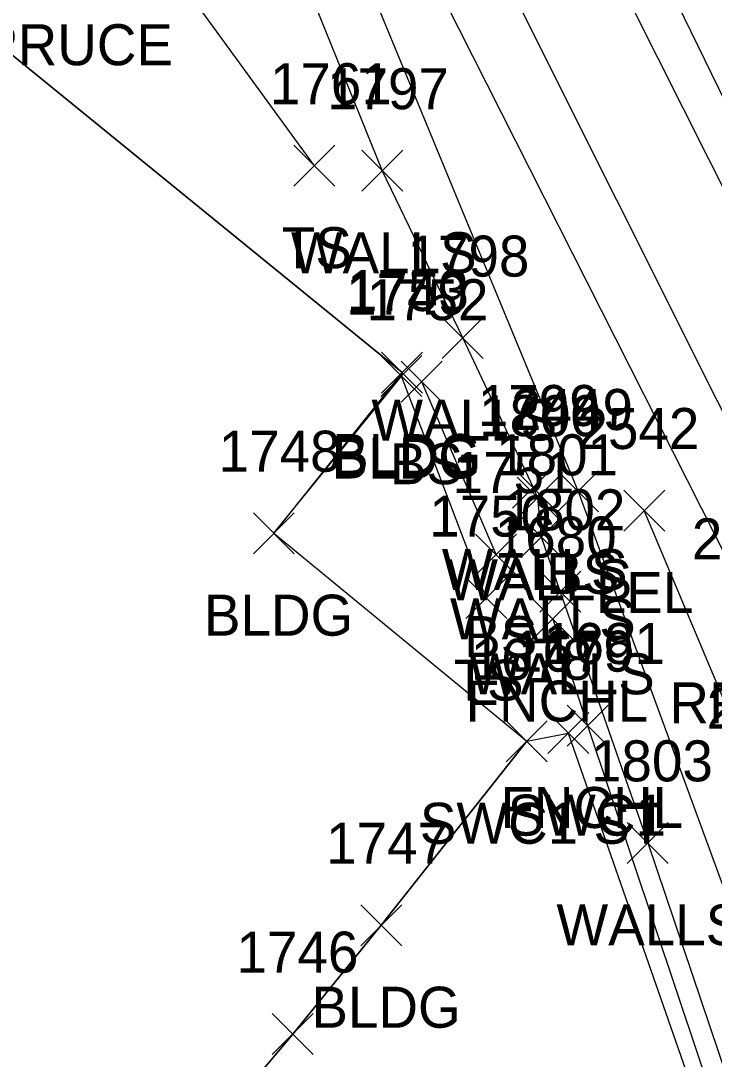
# Model space of a CAD drawing. Extents: x 1462668 to 1465147, y 550359 to 557351.
# Drawn here: x 1464618.8 to 1464652.7, y 552680.5 to 552731.2 of the extents above; entities that cross this region are included whole.
import ezdxf

# ---------------------------------------------------------------- set-up
doc = ezdxf.new("R2010")
doc.units = 0
for name, color, linetype in [('L_A', 7, 'Continuous'), ('L_C', 7, 'Continuous'), ('L_I', 7, 'Continuous'), ('L_TIC', 7, 'Continuous'), ('LARO', 7, 'Continuous'), ('LBC', 7, 'Continuous'), ('LELB', 7, 'Continuous'), ('Level 6', 7, 'Continuous'), ('LFNC', 7, 'Continuous'), ('LWS', 7, 'Continuous'), ('R_A', 7, 'Continuous'), ('R_I', 7, 'Continuous'), ('R_TIC', 7, 'Continuous'), ('RR', 7, 'Continuous'), ('RRB', 7, 'Continuous'), ('RSW', 7, 'Continuous')]:
    doc.layers.add(name, color=color, linetype=linetype)

msp = doc.modelspace()

# ---------------------------------------------------------------- linework, layer by layer
at = {"layer": 'L_TIC'}
for points in [[(1464632.174, 552723.102), (1464634.174, 552725.102)], [(1464634.174, 552723.102), (1464632.174, 552725.102)], [(1464635.481, 552722.859), (1464637.481, 552724.859)], [(1464637.481, 552722.859), (1464635.481, 552724.859)], [(1464639.409, 552714.693), (1464641.409, 552716.693)], [(1464641.409, 552714.693), (1464639.409, 552716.693)], [(1464636.416, 552712.844), (1464638.416, 552714.844)], [(1464638.416, 552712.844), (1464636.416, 552714.844)], [(1464636.452, 552713.014), (1464638.452, 552715.014)], [(1464638.452, 552713.014), (1464636.452, 552715.014)], [(1464637.413, 552712.566), (1464639.413, 552714.566)], [(1464639.413, 552712.566), (1464637.413, 552714.566)], [(1464642.848, 552707.405), (1464644.848, 552709.405)], [(1464644.848, 552707.405), (1464642.848, 552709.405)], [(1464645.04, 552707.211), (1464647.04, 552709.211)], [(1464647.04, 552707.211), (1464645.04, 552709.211)], [(1464643.066, 552706.906), (1464645.066, 552708.906)], [(1464645.066, 552706.906), (1464643.066, 552708.906)], [(1464648.27, 552706.282), (1464650.27, 552708.282)], [(1464650.27, 552706.282), (1464648.27, 552708.282)], [(1464630.192, 552705.177), (1464632.192, 552707.177)], [(1464632.192, 552705.177), (1464630.192, 552707.177)], [(1464643.246, 552704.998), (1464645.246, 552706.998)], [(1464645.246, 552704.998), (1464643.246, 552706.998)], [(1464641.042, 552704.133), (1464643.042, 552706.133)], [(1464643.042, 552704.133), (1464641.042, 552706.133)], [(1464644.171, 552702.317), (1464646.171, 552704.317)], [(1464646.171, 552702.317), (1464644.171, 552704.317)], [(1464640.558, 552702.011), (1464642.558, 552704.011)], [(1464642.558, 552702.011), (1464640.558, 552704.011)], [(1464643.802, 552700.988), (1464645.802, 552702.988)], [(1464645.802, 552700.988), (1464643.802, 552702.988)], [(1464645.505, 552695.795), (1464647.505, 552697.795)], [(1464647.505, 552695.795), (1464645.505, 552697.795)], [(1464648.444, 552690.071), (1464650.444, 552692.071)], [(1464650.444, 552690.071), (1464648.444, 552692.071)], [(1464635.434, 552686.053), (1464637.434, 552688.053)], [(1464637.434, 552686.053), (1464635.434, 552688.053)], [(1464631.118, 552680.74), (1464633.118, 552682.74)], [(1464633.118, 552680.74), (1464631.118, 552682.74)]]:
    msp.add_lwpolyline(points, dxfattribs=at)
at = {"layer": 'LARO'}
msp.add_lwpolyline([(1464658.959, 552674.491), (1464659.607, 552679.788), (1464655.013, 552693.639), (1464649.27, 552707.282)], dxfattribs=at)
at = {"layer": 'LBC'}
for points in [[(1464631.192, 552706.177), (1464637.416, 552713.844), (1464637.452, 552714.014), (1464615.125, 552732.186), (1464606.284, 552739.275), (1464590.863, 552751.941)], [(1464565.634, 552720.492), (1464575.941, 552712.114), (1464605.178, 552688.357), (1464624.39, 552672.583), (1464632.118, 552681.74), (1464636.434, 552687.053)], [(1464631.192, 552706.177), (1464643.539, 552696.027)], [(1464636.434, 552687.053), (1464643.539, 552696.027)]]:
    msp.add_lwpolyline(points, dxfattribs=at)
at = {"layer": 'LELB'}
for points in [[(1464591.837, 552823.151), (1464604.584, 552798.4), (1464620.531, 552768.212), (1464633.366, 552738.896), (1464646.04, 552708.211), (1464657.171, 552677.902), (1464659.575, 552669.465), (1464660.96, 552669.665)], [(1464633.174, 552724.102), (1464621.064, 552740.744)], [(1464641.558, 552703.011), (1464637.416, 552713.844)], [(1464642.042, 552705.133), (1464638.413, 552713.566)]]:
    msp.add_lwpolyline(points, dxfattribs=at)
at = {"layer": 'Level 6'}
msp.add_lwpolyline([(1464615.125, 552732.186), (1464637.452, 552714.014), (1464631.192, 552706.177), (1464643.539, 552696.027), (1464636.434, 552687.053), (1464632.118, 552681.74), (1464624.39, 552672.583), (1464605.178, 552688.357), (1464575.941, 552712.114), (1464565.634, 552720.492), (1464568.423, 552703.107), (1464566.906, 552691.193), (1464568.156, 552687.492), (1464591.148, 552675.073), (1464613.638, 552663.063), (1464640.813, 552648.108), (1464646.653, 552644.839), (1464637.245, 552627.541)], dxfattribs=at)
at = {"layer": 'LFNC'}
msp.add_lwpolyline([(1464644.802, 552701.988), (1464646.505, 552696.795), (1464655.172, 552670.931), (1464656.558, 552664.722), (1464660.231, 552662.199), (1464661.347, 552664.397)], dxfattribs=at)
at = {"layer": 'LWS'}
msp.add_lwpolyline([(1464628.323, 552737.747), (1464630.463, 552738.737), (1464636.481, 552723.859), (1464640.409, 552715.693), (1464643.848, 552708.405), (1464644.066, 552707.906), (1464644.246, 552705.998), (1464645.171, 552703.317), (1464649.444, 552691.071), (1464655.056, 552674.447), (1464657.686, 552668.432), (1464659.187, 552668.867)], dxfattribs=at)
at = {"layer": 'R_TIC'}
for points in [[(1464642.539, 552695.027), (1464644.539, 552697.027)], [(1464644.539, 552695.027), (1464642.539, 552697.027)], [(1464644.562, 552695.423), (1464646.562, 552697.423)], [(1464646.562, 552695.423), (1464644.562, 552697.423)]]:
    msp.add_lwpolyline(points, dxfattribs=at)
at = {"layer": 'RR'}
for points in [[(1464849.389, 552249.534), (1464842.819, 552270.793), (1464835.11, 552294.838), (1464826.262, 552322.52), (1464813.909, 552358.251), (1464808.668, 552373.872), (1464804.992, 552384.746), (1464790.19, 552425.007), (1464777.181, 552458.665), (1464762.364, 552494.605), (1464744.909, 552535.145), (1464735.628, 552555.847), (1464721.293, 552586.6), (1464702.021, 552626.346), (1464686.842, 552656.687), (1464671.35, 552687.141), (1464662.335, 552704.74), (1464642.534, 552744.081), (1464629.159, 552771.135), (1464613.477, 552803.16), (1464601.343, 552828.316)], [(1464844.813, 552247.755), (1464838.177, 552269.149), (1464830.386, 552293.617), (1464821.392, 552321.548), (1464809.517, 552356.645), (1464804.149, 552372.473), (1464800.295, 552383.078), (1464785.596, 552423.206), (1464772.719, 552456.472), (1464757.811, 552492.705), (1464740.233, 552533.386), (1464731.218, 552553.662), (1464716.736, 552584.611), (1464697.665, 552624.112), (1464682.453, 552654.497), (1464666.878, 552684.945), (1464657.727, 552702.874), (1464638.134, 552741.98), (1464624.708, 552768.998), (1464609.228, 552800.971), (1464596.703, 552826.136)]]:
    msp.add_lwpolyline(points, dxfattribs=at)
at = {"layer": 'RRB'}
for points in [[(1464851.042, 552250.445), (1464845.147, 552271.635), (1464837.544, 552295.462), (1464828.768, 552323.575), (1464816.78, 552359.11), (1464810.928, 552374.769), (1464807.843, 552386.028), (1464792.774, 552426.038), (1464778.944, 552461.754), (1464771.168, 552477.614), (1464764.619, 552495.611), (1464747.04, 552536.302), (1464737.618, 552557.165), (1464723.44, 552587.94), (1464704.535, 552627.922), (1464689.191, 552657.618), (1464673.574, 552688.335), (1464664.014, 552705.151), (1464644.495, 552745.11), (1464631.556, 552772.375), (1464615.641, 552804.178), (1464603.908, 552829.416)], [(1464842.442, 552246.931), (1464836.486, 552268.553), (1464828.066, 552292.901), (1464819.091, 552320.895), (1464807.286, 552355.87), (1464801.457, 552371.532), (1464797.599, 552381.724), (1464783.012, 552422.471), (1464769.406, 552454.584), (1464755.315, 552491.81), (1464738.611, 552532.376), (1464729.391, 552552.755), (1464715, 552583.837), (1464695.071, 552622.976), (1464679.554, 552652.995), (1464663.948, 552683.282), (1464654.855, 552701.899), (1464635.344, 552740.456), (1464622.383, 552767.72), (1464607.066, 552799.752), (1464594.744, 552825)]]:
    msp.add_lwpolyline(points, dxfattribs=at)
at = {"layer": 'RSW'}
msp.add_lwpolyline([(1464643.539, 552696.027), (1464645.562, 552696.423), (1464654.581, 552670.545), (1464655.893, 552664.116), (1464660.553, 552661.397), (1464661.93, 552664.028)], dxfattribs=at)

# ---------------------------------------------------------------- texts
at = {"layer": 'L_A'}
for s, p in [('TS', (1464631.584, 552719.102)), ('WALLS', (1464632.024, 552718.859)), ('WALLS', (1464635.953, 552710.693)), ('BLDG', (1464634.007, 552708.844)), ('BLDG', (1464634.043, 552709.014)), ('BS', (1464636.854, 552708.566)), ('WALLS', (1464639.391, 552703.405)), ('BS', (1464644.481, 552703.211)), ('WALLS', (1464639.609, 552702.906)), ('LEL', (1464646.908, 552702.282)), ('BLDG', (1464627.782, 552701.177)), ('WALLS', (1464639.789, 552700.998)), ('BS', (1464640.483, 552700.133)), ('TS', (1464639.967, 552698.011)), ('WALLS', (1464640.715, 552698.317)), ('FNCHL', (1464640.55, 552696.988)), ('FNCHL', (1464642.253, 552691.795)), ('WALLS', (1464644.987, 552686.071)), ('BLDG', (1464633.025, 552682.053))]:
    msp.add_text(s, height=2, dxfattribs=at).set_placement(p)
at = {"layer": 'L_C'}
msp.add_text('S.SPRUCE', height=2, dxfattribs=at).set_placement((1464612.595, 552729.004))
at = {"layer": 'L_I'}
for s, p in [('1761', (1464631.001, 552727.102)), ('1797', (1464633.788, 552726.859)), ('1798', (1464637.717, 552718.693)), ('1749', (1464634.716, 552716.844)), ('1753', (1464634.759, 552717.014)), ('1752', (1464635.72, 552716.566)), ('1799', (1464641.147, 552711.405)), ('2449', (1464642.772, 552711.211)), ('1800', (1464641.208, 552710.906)), ('2542', (1464646.01, 552710.282)), ('1748', (1464628.499, 552709.177)), ('1801', (1464642.041, 552708.998)), ('1751', (1464639.916, 552708.133)), ('1802', (1464642.4, 552706.317)), ('1750', (1464638.778, 552706.011)), ('1680', (1464641.975, 552704.988)), ('1681', (1464644.332, 552699.795)), ('2541', (1464652.321, 552696.639)), ('1803', (1464646.672, 552694.071)), ('1747', (1464633.742, 552690.053)), ('1746', (1464629.37, 552684.74))]:
    msp.add_text(s, height=2, dxfattribs=at).set_placement(p)
at = {"layer": 'R_A'}
for s, p in [('RRBED', (1464650.501, 552696.899)), ('SWC1', (1464642.601, 552691.423)), ('SWC1 ST', (1464638.319, 552691.027))]:
    msp.add_text(s, height=2, dxfattribs=at).set_placement(p)
at = {"layer": 'R_I'}
for s, p in [('2424', (1464651.595, 552704.899)), ('1678', (1464640.799, 552699.027)), ('1679', (1464642.814, 552699.423))]:
    msp.add_text(s, height=2, dxfattribs=at).set_placement(p)

doc.saveas('drawing.dxf')
